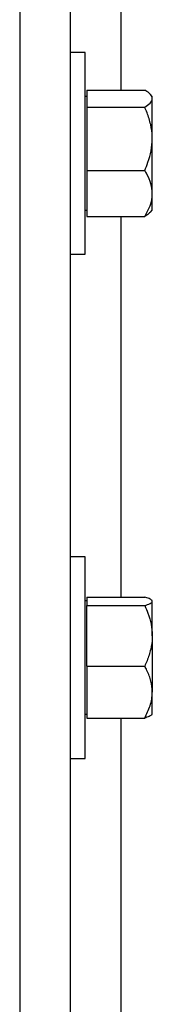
# Model space of a CAD drawing. Header units: inches. Extents: x 170 to 284, y 215 to 248.
# Tile 889 of 1056: x 231.4014 to 231.4463, y 242.066 to 242.4003. Entities that reach past the tile are written whole.
import ezdxf

# ---------------------------------------------------------------- set-up
doc = ezdxf.new("R2010")
doc.units = ezdxf.units.IN
doc.header["$LTSCALE"] = 0.25
doc.header["$MEASUREMENT"] = 0
doc.layers.add('LH TOP OF HOOD', color=7, linetype='Continuous')

msp = doc.modelspace()

# ---------------------------------------------------------------- linework, layer by layer
at = {"layer": 'LH TOP OF HOOD'}
for p, q in [((231.401380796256, 244.0584689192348), (231.401380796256, 239.8211148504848)), ((231.418501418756, 244.0584689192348), (231.418501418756, 239.8211148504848)), ((231.435622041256, 242.5056291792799), (231.435622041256, 242.3764618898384)), ((231.4235691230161, 242.3892082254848), (231.4185014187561, 242.3892082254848)), ((231.4235691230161, 242.3549669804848), (231.4235691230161, 242.3892082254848)), ((231.424116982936, 242.3764618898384), (231.424116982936, 242.3735605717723)), ((231.424116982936, 242.3764618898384), (231.443771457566, 242.3764618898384)), ((231.424116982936, 242.3742276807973), (231.423569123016, 242.3742276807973)), ((231.424116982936, 242.3735605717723), (231.424116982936, 242.3706592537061)), ((231.446339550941, 242.3742276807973), (231.4457256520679, 242.3749399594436)), ((231.446339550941, 242.3735605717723), (231.446339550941, 242.3742276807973)), ((231.446339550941, 242.3599117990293), (231.446339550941, 242.3735605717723)), ((231.424116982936, 242.3706592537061), (231.424116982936, 242.3599117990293)), ((231.424116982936, 242.3706592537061), (231.443771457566, 242.3706592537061)), ((231.424116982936, 242.3599117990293), (231.424116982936, 242.3491643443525)), ((231.446339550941, 242.3413182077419), (231.446339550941, 242.3599117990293)), ((231.4235691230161, 242.3207257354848), (231.4235691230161, 242.3549669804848)), ((231.424116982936, 242.3491643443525), (231.424116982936, 242.3413182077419)), ((231.424116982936, 242.3491643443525), (231.443771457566, 242.3491643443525)), ((231.424116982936, 242.3413182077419), (231.424116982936, 242.3334720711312)), ((231.446339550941, 242.3357062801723), (231.446339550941, 242.3413182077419)), ((231.423569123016, 242.3357062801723), (231.424116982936, 242.3357062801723)), ((231.424116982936, 242.3334720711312), (231.443771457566, 242.3334720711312)), ((231.435622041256, 242.3334720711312), (231.435622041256, 242.2043047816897)), ((231.4457256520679, 242.334994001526), (231.446339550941, 242.3357062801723)), ((231.4185014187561, 242.3207257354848), (231.4235691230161, 242.3207257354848)), ((231.4235691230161, 242.2180020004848), (231.4185014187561, 242.2180020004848)), ((231.4235691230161, 242.1837607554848), (231.4235691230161, 242.2180020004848)), ((231.424116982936, 242.2030214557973), (231.423569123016, 242.2030214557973)), ((231.424116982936, 242.2043047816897), (231.424116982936, 242.2028576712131)), ((231.424116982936, 242.2043047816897), (231.443771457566, 242.2043047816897)), ((231.424116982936, 242.2028576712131), (231.424116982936, 242.2014105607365)), ((231.446339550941, 242.2030214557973), (231.4461474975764, 242.203244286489)), ((231.446339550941, 242.2028576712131), (231.446339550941, 242.2030214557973)), ((231.446339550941, 242.1911385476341), (231.446339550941, 242.2028576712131)), ((231.424116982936, 242.1911385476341), (231.424116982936, 242.2014105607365)), ((231.424116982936, 242.2014105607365), (231.443771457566, 242.2014105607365)), ((231.424116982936, 242.1808665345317), (231.424116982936, 242.1911385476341)), ((231.446339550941, 242.1911385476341), (231.446339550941, 242.1720416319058)), ((231.4235691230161, 242.1495195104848), (231.4235691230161, 242.1837607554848)), ((231.424116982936, 242.1808665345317), (231.424116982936, 242.1720416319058)), ((231.424116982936, 242.1808665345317), (231.443771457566, 242.1808665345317)), ((231.424116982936, 242.1720416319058), (231.424116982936, 242.16321672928)), ((231.446339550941, 242.1645000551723), (231.446339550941, 242.1720416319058)), ((231.423569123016, 242.1645000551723), (231.424116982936, 242.1645000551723)), ((231.424116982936, 242.16321672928), (231.443771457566, 242.16321672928)), ((231.435622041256, 242.16321672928), (231.435622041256, 242.0330985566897)), ((231.4461474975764, 242.1642772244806), (231.446339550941, 242.1645000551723)), ((231.4185014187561, 242.1495195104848), (231.4235691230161, 242.1495195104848))]:
    msp.add_line(p, q, dxfattribs=at)
for points, knots in [([(231.446339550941, 242.3735605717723), (231.446241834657, 242.3739666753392), (231.4460428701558, 242.374793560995), (231.4448910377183, 242.3757550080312), (231.4440237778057, 242.3763025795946), (231.443771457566, 242.3764618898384)], [0, 0, 0, 0, 0.406290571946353, 0.8272664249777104, 1, 1, 1, 1]), ([(231.443771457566, 242.3706592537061), (231.4444460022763, 242.3711103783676), (231.4458196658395, 242.3720290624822), (231.4463348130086, 242.3730323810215), (231.4463394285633, 242.3735469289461), (231.446339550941, 242.3735605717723)], [0, 0, 0, 0, 0.4843414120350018, 0.9863277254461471, 1, 1, 1, 1]), ([(231.446339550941, 242.3599117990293), (231.4463368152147, 242.3601579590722), (231.446318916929, 242.3617684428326), (231.4458972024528, 242.3647739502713), (231.4448700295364, 242.3680943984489), (231.4440430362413, 242.3700251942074), (231.443771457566, 242.3706592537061)], [0, 0, 0, 0, 0.06653229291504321, 0.435282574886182, 0.8145508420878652, 1, 1, 1, 1]), ([(231.443771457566, 242.3491643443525), (231.4441529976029, 242.3500742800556), (231.4450557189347, 242.3522271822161), (231.4460964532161, 242.3558147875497), (231.4462578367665, 242.3585346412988), (231.446339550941, 242.3599117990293)], [0, 0, 0, 0, 0.2654599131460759, 0.6280764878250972, 1, 1, 1, 1]), ([(231.446339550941, 242.3413182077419), (231.446241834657, 242.3424164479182), (231.4460428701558, 242.3446526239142), (231.4448910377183, 242.3472526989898), (231.4440237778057, 242.3487335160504), (231.443771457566, 242.3491643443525)], [0, 0, 0, 0, 0.406290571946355, 0.8272664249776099, 1, 1, 1, 1]), ([(231.443771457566, 242.3334720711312), (231.4444460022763, 242.3346920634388), (231.4458196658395, 242.3371764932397), (231.4463348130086, 242.3398898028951), (231.4463394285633, 242.3412813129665), (231.446339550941, 242.3413182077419)], [0, 0, 0, 0, 0.4843414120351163, 0.9863277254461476, 1, 1, 1, 1]), ([(231.4457004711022, 242.3350157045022), (231.4453500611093, 242.3346570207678), (231.4448360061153, 242.3341308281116), (231.4440285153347, 242.3336311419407), (231.443771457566, 242.3334720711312)], [0, 0, 0, 0, 0.6816585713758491, 1, 1, 1, 1]), ([(231.446339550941, 242.2028576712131), (231.446241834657, 242.2030602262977), (231.4460428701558, 242.2034726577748), (231.4448910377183, 242.2039522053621), (231.4440237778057, 242.2042253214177), (231.443771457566, 242.2043047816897)], [0, 0, 0, 0, 0.4062905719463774, 0.8272664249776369, 1, 1, 1, 1]), ([(231.443771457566, 242.2014105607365), (231.4444460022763, 242.2016355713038), (231.4458196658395, 242.202093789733), (231.4463348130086, 242.2025942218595), (231.4463394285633, 242.2028508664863), (231.446339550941, 242.2028576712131)], [0, 0, 0, 0, 0.4843414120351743, 0.9863277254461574, 1, 1, 1, 1]), ([(231.443771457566, 242.2014105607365), (231.4441529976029, 242.2005408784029), (231.4450557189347, 242.1984832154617), (231.4460964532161, 242.1950543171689), (231.4462578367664, 242.1924547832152), (231.446339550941, 242.1911385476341)], [0, 0, 0, 0, 0.2654599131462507, 0.6280764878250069, 1, 1, 1, 1]), ([(231.446339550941, 242.1911385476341), (231.4463368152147, 242.1909032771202), (231.446318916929, 242.1893640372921), (231.4458972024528, 242.1864914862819), (231.4448700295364, 242.1833179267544), (231.4440430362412, 242.1814725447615), (231.443771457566, 242.1808665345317)], [0, 0, 0, 0, 0.06653229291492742, 0.4352825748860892, 0.8145508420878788, 1, 1, 1, 1]), ([(231.446339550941, 242.1720416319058), (231.446241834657, 242.1732768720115), (231.4460428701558, 242.1757919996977), (231.4448910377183, 242.1787164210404), (231.4440237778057, 242.1803819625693), (231.443771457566, 242.1808665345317)], [0, 0, 0, 0, 0.4062905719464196, 0.827266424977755, 1, 1, 1, 1]), ([(231.443771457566, 242.16321672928), (231.4444460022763, 242.1645889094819), (231.4458196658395, 242.1673832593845), (231.4463348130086, 242.1704350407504), (231.4463394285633, 242.1720001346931), (231.446339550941, 242.1720416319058)], [0, 0, 0, 0, 0.4843414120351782, 0.9863277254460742, 1, 1, 1, 1]), ([(231.446080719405, 242.1643347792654), (231.446026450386, 242.1642428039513), (231.4458486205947, 242.1639414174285), (231.4448838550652, 242.1635694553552), (231.4440221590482, 242.1632962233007), (231.443771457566, 242.16321672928)], [0, 0, 0, 0, 0.2374711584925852, 0.7781501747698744, 1, 1, 1, 1])]:
    msp.add_open_spline(points, degree=3, knots=knots, dxfattribs=at)

doc.saveas('drawing.dxf')
